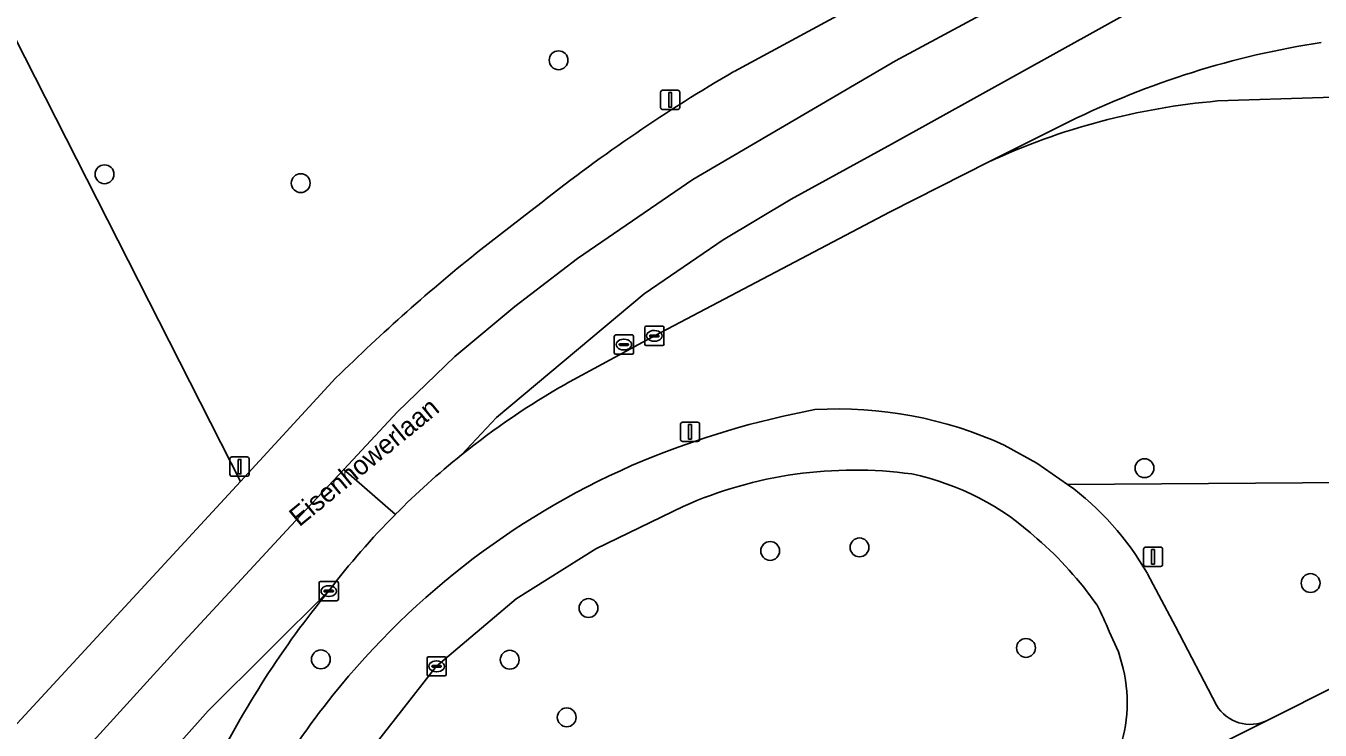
# Model space of a CAD drawing. Extents: x 162879 to 165540, y 384011 to 385181.
# Drawn here: x 162921.5 to 162988.7, y 384223.1 to 384259.7 of the extents above; entities that cross this region are included whole.
import ezdxf

# ---------------------------------------------------------------- set-up
doc = ezdxf.new("R2010")
doc.units = 0
for name, color, linetype in [('IMGEO_Berm_groen', 7, 'Continuous'), ('IMGEO_Boom', 7, 'Continuous'), ('IMGEO_Fietspad_gesloten', 7, 'Continuous'), ('IMGEO_Fietspad_open', 7, 'Continuous'), ('IMGEO_Kolk', 7, 'Continuous'), ('IMGEO_Lichtmast', 7, 'Continuous'), ('IMGEO_Openbare_ruimte_label', 7, 'Continuous'), ('IMGEO_Rijbaan_regionaal_gesloten', 7, 'Continuous'), ('IMGEO_Rioolput', 7, 'Continuous')]:
    doc.layers.add(name, color=color, linetype=linetype)

msp = doc.modelspace()

# ---------------------------------------------------------------- linework, layer by layer
at = {"layer": 'IMGEO_Berm_groen'}
for points in [[(162958.296, 384257.287), (162992.107, 384275.576), (162992.774, 384275.937), (163000, 384279.879), (163047.71, 384305.906), (163065.69, 384316.128), (163134.875, 384356.468), (163142.16, 384360.715), (163149.867, 384365.229), (163197.962, 384393.395), (163222.445, 384407.821), (163353.264, 384484.905)], [(162916.172, 384268.46), (162916.658, 384267.506), (162932.196, 384236.956), (162932.679, 384236.006), (162937.637, 384241.374)], [(162913.141, 384219.275), (162916.515, 384218.506), (162932.679, 384236.006), (162932.196, 384236.956), (162916.658, 384267.506)], [(163010.404, 384248.476), (163010.429, 384250), (163010.444, 384250.927), (163010.506, 384254.69), (163010.521, 384255.618), (163000, 384255.799), (162996.931, 384255.852), (162989.625, 384255.961), (162988.873, 384255.939), (162983.391, 384255.751)], [(162983.391, 384255.751), (162988.873, 384255.939), (162989.625, 384255.961), (162996.931, 384255.852), (163000, 384255.799), (163010.521, 384255.618), (163010.506, 384254.69), (163010.444, 384250.927), (163010.429, 384250), (163010.404, 384248.476)], [(162975.71, 384254.688), (162971.523, 384252.594)], [(162985.976, 384223.591), (163031.406, 384246.417), (163035.025, 384248.253), (163047.128, 384254.295)], [(162971.523, 384252.594), (162966.41, 384250), (162954.161, 384243.559), (162949.559, 384241.06)], [(162945.153, 384248.042), (162947.686, 384250), (162948.34, 384250.506)], [(162972.327, 384237.887), (162974.021, 384236.951), (162975.613, 384235.849), (163000, 384236.01), (163006.636, 384235.968), (163006.675, 384239.422)], [(163006.675, 384239.422), (163006.636, 384235.968), (163000, 384236.01), (162975.613, 384235.849)], [(162955.664, 384234.709), (162951.118, 384232.504), (162946.997, 384229.916), (162942.841, 384226.388), (162938.295, 384220.602), (162936.058, 384216.905), (162936.397, 384216.683), (162942.118, 384213.065), (162940.203, 384209.586), (162938.525, 384205.856), (162938.306, 384205.92), (162938.224, 384205.64), (162937.5, 384203.175), (162938.611, 384202.912)], [(162979.755, 384231.214), (162981.217, 384228.476), (162983.341, 384224.382)], [(162978.5, 384226.287), (162978.261, 384227.154), (162977.764, 384228.22)]]:
    msp.add_lwpolyline(points, dxfattribs=at)
for centre, radius, start, end in [((162995.742, 384213.765), 45.562, 98.78802, 116.08219), ((163001.6, 384183.008), 85.981, 120.24179, 128.27552), ((162986.474, 384220.275), 35.61, 94.96697, 114.82554), ((162986.474, 384220.275), 35.61, 94.96697, 114.82554), ((163006.329, 384171.516), 97.973, 128.63937, 134.51784), ((162969.828, 384205.449), 40.975, 119.64766, 128.81038), ((162971.174, 384194.285), 46.271, 100.80621, 112.36496), ((162963.666, 384218.884), 20.884, 65.49806, 93.2035), ((162969.497, 384199.294), 41.002, 112.86141, 141.34305), ((162969.877, 384205.387), 41.055, 128.80984, 135.24224), ((162964.55, 384214.705), 21.888, 82.19543, 113.95112), ((162964.666, 384222.88), 13.81, 47.28867, 78.06377), ((162966.852, 384223.852), 14.856, 29.70893, 53.86127), ((162970.046, 384205.244), 41.275, 135.2665, 142.57673), ((162961.701, 384218.786), 18.839, 34.9291, 49.10943), ((162975.772, 384198.834), 49.744, 140.72068, 153.72206), ((162966.01, 384223.664), 12.606, 21.18497, 27.94537), ((162971.241, 384224.537), 7.467, 301.14443, 13.55188), ((162970.915, 384198.055), 42.883, 141.2329, 157.25715), ((162985.093, 384225.433), 2.043, 210.96231, 295.61925)]:
    msp.add_arc(centre, radius, start, end, dxfattribs=at)
at = {"layer": 'IMGEO_Boom'}
for centre in [(162949.19, 384257.866), (162925.624, 384251.948), (162935.805, 384251.487), (162979.602, 384236.688), (162964.81, 384232.58), (162960.174, 384232.394), (162988.224, 384230.726), (162950.743, 384229.43), (162973.452, 384227.359), (162936.853, 384226.765), (162946.655, 384226.748), (162949.612, 384223.756)]:
    msp.add_circle(centre, 0.489, dxfattribs=at)
at = {"layer": 'IMGEO_Fietspad_gesloten'}
msp.add_lwpolyline([(163034.397, 384240.497), (163034.42, 384240.509), (163031.406, 384246.417), (162985.976, 384223.591), (162975.103, 384218.147), (162946.359, 384203.806)], dxfattribs=at)
at = {"layer": 'IMGEO_Fietspad_open'}
for points in [[(162975.613, 384235.849), (162974.021, 384236.951), (162972.327, 384237.887)], [(162936.058, 384216.905), (162938.295, 384220.602), (162942.841, 384226.388), (162946.997, 384229.916), (162951.118, 384232.504), (162955.664, 384234.709)], [(162983.341, 384224.382), (162981.217, 384228.476), (162979.755, 384231.214)], [(162977.764, 384228.22), (162978.261, 384227.154), (162978.5, 384226.287)], [(162975.103, 384218.147), (162985.976, 384223.591)]]:
    msp.add_lwpolyline(points, dxfattribs=at)
for centre, radius, start, end in [((162971.174, 384194.285), 46.271, 100.80621, 112.36496), ((162963.666, 384218.884), 20.884, 65.49806, 93.2035), ((162969.497, 384199.294), 41.002, 112.86141, 141.34305), ((162964.55, 384214.705), 21.888, 82.19543, 113.95112), ((162964.666, 384222.88), 13.81, 47.28867, 78.06377), ((162966.852, 384223.852), 14.856, 29.70893, 53.86127), ((162961.701, 384218.786), 18.839, 34.9291, 49.10943), ((162966.01, 384223.664), 12.606, 21.18497, 27.94537), ((162971.241, 384224.537), 7.467, 301.14443, 13.55188), ((162970.915, 384198.055), 42.883, 141.2329, 157.25715), ((162985.093, 384225.433), 2.043, 210.96231, 295.61925)]:
    msp.add_arc(centre, radius, start, end, dxfattribs=at)
at = {"layer": 'IMGEO_Kolk'}
for p, q in [((162953.661, 384243.132), (162953.661, 384243.984)), ((162953.736, 384244.058), (162954.588, 384244.058)), ((162954.149, 384243.838), (162954.174, 384243.838)), ((162954.662, 384243.984), (162954.662, 384243.132)), ((162954.588, 384243.058), (162953.736, 384243.058)), ((162953.92, 384243.552), (162953.92, 384243.564)), ((162954.358, 384243.515), (162953.96, 384243.515)), ((162953.963, 384243.601), (162954.361, 384243.601)), ((162954.172, 384243.278), (162954.147, 384243.278)), ((162954.404, 384243.564), (162954.404, 384243.552)), ((162936.76, 384229.883), (162936.76, 384230.735)), ((162936.835, 384230.809), (162937.687, 384230.809)), ((162937.019, 384230.303), (162937.019, 384230.315)), ((162937.457, 384230.266), (162937.059, 384230.266)), ((162937.062, 384230.352), (162937.46, 384230.352)), ((162937.248, 384230.589), (162937.273, 384230.589)), ((162937.503, 384230.315), (162937.503, 384230.303)), ((162937.761, 384230.735), (162937.761, 384229.883)), ((162937.687, 384229.809), (162936.835, 384229.809)), ((162937.271, 384230.029), (162937.246, 384230.029)), ((162942.436, 384226.903), (162943.288, 384226.903)), ((162942.361, 384225.977), (162942.361, 384226.829)), ((162942.62, 384226.397), (162942.62, 384226.409)), ((162943.058, 384226.36), (162942.66, 384226.36)), ((162942.663, 384226.446), (162943.061, 384226.446)), ((162942.849, 384226.683), (162942.874, 384226.683)), ((162943.104, 384226.409), (162943.104, 384226.397)), ((162943.362, 384226.829), (162943.362, 384225.977)), ((162943.288, 384225.903), (162942.436, 384225.903)), ((162942.872, 384226.123), (162942.847, 384226.123))]:
    msp.add_line(p, q, dxfattribs=at)
for points in [[(162953.661, 384243.132), (162953.661, 384243.984)], [(162953.736, 384244.058), (162954.588, 384244.058)], [(162954.662, 384243.984), (162954.662, 384243.132)], [(162954.588, 384243.058), (162953.736, 384243.058)], [(162936.76, 384229.883), (162936.76, 384230.735)], [(162936.835, 384230.809), (162937.687, 384230.809)], [(162937.761, 384230.735), (162937.761, 384229.883)], [(162937.687, 384229.809), (162936.835, 384229.809)], [(162942.436, 384226.903), (162943.288, 384226.903)], [(162942.361, 384225.977), (162942.361, 384226.829)], [(162943.362, 384226.829), (162943.362, 384225.977)], [(162943.288, 384225.903), (162942.436, 384225.903)]]:
    msp.add_lwpolyline(points, dxfattribs=at)
for centre, radius, start, end in [((162953.738, 384243.982), 0.0765, 91.55205, 178.44795), ((162953.738, 384243.982), 0.0765, 91.55205, 178.44795), ((162954.586, 384243.982), 0.0765, 1.55205, 88.44795), ((162954.586, 384243.982), 0.0765, 1.55205, 88.44795), ((162953.738, 384243.134), 0.0765, 181.55205, 268.44795), ((162953.738, 384243.134), 0.0765, 181.55205, 268.44795), ((162953.96, 384243.561), 0.0403, 85.87752, 175.75265), ((162953.957, 384243.551), 0.0366, 178.93798, 274.71019), ((162954.361, 384243.558), 0.043, 264.86636, 352.45326), ((162954.365, 384243.563), 0.0386, 1.73085, 96.63898), ((162954.586, 384243.134), 0.0765, 271.55205, 358.44795), ((162954.586, 384243.134), 0.0765, 271.55205, 358.44795), ((162936.837, 384230.733), 0.0765, 91.55205, 178.44795), ((162936.837, 384230.733), 0.0765, 91.55205, 178.44795), ((162937.059, 384230.312), 0.0403, 85.87752, 175.75265), ((162937.056, 384230.302), 0.0366, 178.93798, 274.71019), ((162937.46, 384230.309), 0.043, 264.86636, 352.45326), ((162937.464, 384230.314), 0.0386, 1.73085, 96.63898), ((162937.685, 384230.733), 0.0765, 1.55205, 88.44795), ((162937.685, 384230.733), 0.0765, 1.55205, 88.44795), ((162936.837, 384229.885), 0.0765, 181.55205, 268.44795), ((162936.837, 384229.885), 0.0765, 181.55205, 268.44795), ((162937.685, 384229.885), 0.0765, 271.55205, 358.44795), ((162937.685, 384229.885), 0.0765, 271.55205, 358.44795), ((162942.438, 384226.827), 0.0765, 91.55205, 178.44795), ((162942.438, 384226.827), 0.0765, 91.55205, 178.44795), ((162943.286, 384226.827), 0.0765, 1.55205, 88.44795), ((162943.286, 384226.827), 0.0765, 1.55205, 88.44795), ((162942.66, 384226.406), 0.0403, 85.87752, 175.75265), ((162942.657, 384226.396), 0.0366, 178.93798, 274.71019), ((162943.061, 384226.403), 0.043, 264.86636, 352.45326), ((162943.065, 384226.408), 0.0386, 1.73085, 96.63898), ((162942.438, 384225.979), 0.0765, 181.55205, 268.44795), ((162942.438, 384225.979), 0.0765, 181.55205, 268.44795), ((162943.286, 384225.979), 0.0765, 271.55205, 358.44795), ((162943.286, 384225.979), 0.0765, 271.55205, 358.44795)]:
    msp.add_arc(centre, radius, start, end, dxfattribs=at)
for centre, major_axis, ratio, start_param, end_param in [((162954.148, 384243.558), (-0.387, 0.002), 0.722429, 4.712389, 7.853982), ((162954.173, 384243.558), (-0.39, 0.002), 0.717154, 1.570796, 4.712389), ((162937.247, 384230.309), (-0.387, 0.002), 0.722429, 4.712389, 7.853982), ((162937.272, 384230.309), (-0.39, 0.002), 0.717154, 1.570796, 4.712389), ((162942.848, 384226.403), (-0.387, 0.002), 0.722429, 4.712389, 7.853982), ((162942.873, 384226.403), (-0.39, 0.002), 0.717154, 1.570796, 4.712389)]:
    msp.add_ellipse(centre, major_axis=major_axis, ratio=ratio, start_param=start_param, end_param=end_param, dxfattribs=at)
at = {"layer": 'IMGEO_Lichtmast'}
for p, q in [((162954.486, 384255.409), (162954.486, 384256.209)), ((162954.486, 384256.209), (162954.486, 384255.409)), ((162954.586, 384256.309), (162955.376, 384256.309)), ((162955.376, 384256.309), (162954.586, 384256.309)), ((162955.476, 384256.209), (162955.476, 384255.409)), ((162955.476, 384255.409), (162955.476, 384256.209)), ((162955.376, 384255.309), (162954.586, 384255.309)), ((162954.586, 384255.309), (162955.376, 384255.309)), ((162955.519, 384238.177), (162955.519, 384238.977)), ((162955.519, 384238.977), (162955.519, 384238.177)), ((162955.619, 384239.077), (162956.409, 384239.077)), ((162956.409, 384239.077), (162955.619, 384239.077)), ((162956.509, 384238.977), (162956.509, 384238.177)), ((162956.509, 384238.177), (162956.509, 384238.977)), ((162956.409, 384238.077), (162955.619, 384238.077)), ((162955.619, 384238.077), (162956.409, 384238.077)), ((162932.133, 384236.371), (162932.133, 384237.171)), ((162932.133, 384237.171), (162932.133, 384236.371)), ((162932.233, 384237.271), (162933.023, 384237.271)), ((162933.023, 384237.271), (162932.233, 384237.271)), ((162933.123, 384237.171), (162933.123, 384236.371)), ((162933.123, 384236.371), (162933.123, 384237.171)), ((162933.023, 384236.271), (162932.233, 384236.271)), ((162932.233, 384236.271), (162933.023, 384236.271)), ((162979.552, 384231.689), (162979.552, 384232.489)), ((162979.552, 384232.489), (162979.552, 384231.689)), ((162979.652, 384232.589), (162980.442, 384232.589)), ((162980.442, 384232.589), (162979.652, 384232.589)), ((162980.542, 384232.489), (162980.542, 384231.689)), ((162980.542, 384231.689), (162980.542, 384232.489)), ((162980.442, 384231.589), (162979.652, 384231.589)), ((162979.652, 384231.589), (162980.442, 384231.589))]:
    msp.add_line(p, q, dxfattribs=at)
for points in [[(162954.906, 384256.184), (162955.056, 384256.184), (162955.056, 384255.434), (162954.906, 384255.434), (162954.906, 384256.184)], [(162955.939, 384238.952), (162956.089, 384238.952), (162956.089, 384238.202), (162955.939, 384238.202), (162955.939, 384238.952)], [(162932.553, 384237.146), (162932.703, 384237.146), (162932.703, 384236.396), (162932.553, 384236.396), (162932.553, 384237.146)], [(162979.972, 384232.464), (162980.122, 384232.464), (162980.122, 384231.714), (162979.972, 384231.714), (162979.972, 384232.464)]]:
    msp.add_lwpolyline(points, dxfattribs=at)
for centre, start, end in [((162954.586, 384256.209), 90, 180), ((162954.586, 384256.209), 90, 180), ((162955.376, 384256.209), 0, 90), ((162955.376, 384256.209), 360, 90), ((162954.586, 384255.409), 180, 270), ((162954.586, 384255.409), 180, 270), ((162955.376, 384255.409), 270, 0), ((162955.376, 384255.409), 270, 0), ((162955.619, 384238.977), 90, 180), ((162955.619, 384238.977), 90, 180), ((162956.409, 384238.977), 0, 90), ((162956.409, 384238.977), 360, 90), ((162955.619, 384238.177), 180, 270), ((162955.619, 384238.177), 180, 270), ((162956.409, 384238.177), 270, 0), ((162956.409, 384238.177), 270, 0), ((162932.233, 384237.171), 90, 180), ((162932.233, 384237.171), 90, 180), ((162933.023, 384237.171), 0, 90), ((162933.023, 384237.171), 360, 90), ((162932.233, 384236.371), 180, 270), ((162932.233, 384236.371), 180, 270), ((162933.023, 384236.371), 270, 0), ((162933.023, 384236.371), 270, 0), ((162979.652, 384232.489), 90, 180), ((162979.652, 384232.489), 90, 180), ((162980.442, 384232.489), 0, 90), ((162980.442, 384232.489), 360, 90), ((162979.652, 384231.689), 180, 270), ((162979.652, 384231.689), 180, 270), ((162980.442, 384231.689), 270, 0), ((162980.442, 384231.689), 270, 0)]:
    msp.add_arc(centre, 0.1, start, end, dxfattribs=at)
at = {"layer": 'IMGEO_Rijbaan_regionaal_gesloten'}
for points in [[(163075.431, 384317.808), (163102.908, 384333.537), (163136.085, 384353.074), (163136.524, 384353.333), (163134.875, 384356.468), (163065.69, 384316.128), (163047.71, 384305.906), (163000, 384279.879), (162992.774, 384275.937), (162992.107, 384275.576), (162958.296, 384257.287)], [(163060.001, 384304.827), (163091.98, 384323.19), (163138.189, 384350.166), (163136.524, 384353.333), (163136.085, 384353.074), (163102.908, 384333.537), (163075.431, 384317.808), (163019.119, 384286.121), (162984.518, 384267.432), (162966.682, 384257.842), (162956.166, 384251.683), (162950.166, 384247.581), (162946.914, 384245.082), (162943.802, 384242.49), (162940.823, 384239.608), (162938.038, 384236.628), (162940.725, 384234.294)], [(162937.637, 384241.374), (162932.679, 384236.006), (162916.515, 384218.506), (162915.908, 384217.643), (162913.326, 384214.826), (162913.538, 384209.756), (162921.56, 384218.689), (162929.746, 384227.688), (162935.296, 384233.694), (162938.038, 384236.628), (162940.823, 384239.608), (162943.802, 384242.49), (162946.914, 384245.082), (162950.166, 384247.581), (162956.166, 384251.683), (162966.682, 384257.842), (162984.518, 384267.432), (163019.119, 384286.121), (163075.431, 384317.808)], [(162944.147, 384237.378), (162945.963, 384239.321), (162953.64, 384245.736), (162957.739, 384248.542), (162961.257, 384250.658), (162966.467, 384253.515), (162979.604, 384260.8), (162987.354, 384264.896), (162989.657, 384266.154), (162995.148, 384269.194), (163000, 384271.727), (163060.001, 384304.827)], [(162987.354, 384264.896), (162979.604, 384260.8), (162966.467, 384253.515), (162961.257, 384250.658), (162957.739, 384248.542), (162953.64, 384245.736), (162945.963, 384239.321), (162944.147, 384237.378)], [(162949.559, 384241.06), (162954.161, 384243.559), (162966.41, 384250), (162971.523, 384252.594), (162975.71, 384254.688)], [(162948.34, 384250.506), (162947.686, 384250), (162945.153, 384248.042)], [(162940.725, 384234.294), (162938.038, 384236.628), (162935.296, 384233.694), (162929.746, 384227.688), (162921.56, 384218.689), (162913.538, 384209.756), (162913.747, 384204.739), (162919.535, 384211.232), (162925.808, 384218.268), (162931.003, 384224.094), (162937.267, 384230.327)], [(162937.267, 384230.327), (162931.003, 384224.094), (162925.808, 384218.268), (162924.406, 384214.339), (162923.042, 384210.566), (162921.831, 384206.759), (162921.005, 384203.8), (162920.142, 384199.922), (162919.5, 384195.956), (162919.067, 384191.957), (162918.781, 384187.947), (162918.728, 384184.033), (162918.834, 384180.023), (162919.29, 384176.002), (162919.842, 384172.079), (162920.544, 384168.175), (162921.527, 384164.257), (162922.622, 384160.668), (162923.876, 384157.224), (162925.32, 384153.606), (162927.054, 384149.995), (162941.468, 384123.295), (162975.292, 384061.236)]]:
    msp.add_lwpolyline(points, dxfattribs=at)
for centre, radius, start, end in [((162995.742, 384213.765), 45.562, 98.78802, 116.08219), ((163001.6, 384183.008), 85.981, 120.24179, 128.27552), ((163006.329, 384171.516), 97.973, 128.63937, 134.51784), ((162969.828, 384205.449), 40.975, 119.64766, 128.81038), ((162969.877, 384205.387), 41.055, 128.80984, 135.24224), ((162970.046, 384205.244), 41.275, 135.2665, 142.57673), ((162975.772, 384198.834), 49.744, 140.72068, 153.72206)]:
    msp.add_arc(centre, radius, start, end, dxfattribs=at)
at = {"layer": 'IMGEO_Rioolput'}
for p, q in [((162952.08, 384242.681), (162952.08, 384243.533)), ((162952.155, 384243.607), (162953.007, 384243.607)), ((162952.339, 384243.101), (162952.339, 384243.113)), ((162952.777, 384243.064), (162952.379, 384243.064)), ((162952.382, 384243.15), (162952.78, 384243.15)), ((162952.568, 384243.387), (162952.593, 384243.387)), ((162952.823, 384243.113), (162952.823, 384243.101)), ((162953.081, 384243.533), (162953.081, 384242.681)), ((162953.007, 384242.607), (162952.155, 384242.607)), ((162952.591, 384242.827), (162952.566, 384242.827))]:
    msp.add_line(p, q, dxfattribs=at)
for points in [[(162952.08, 384242.681), (162952.08, 384243.533)], [(162952.155, 384243.607), (162953.007, 384243.607)], [(162953.081, 384243.533), (162953.081, 384242.681)], [(162953.007, 384242.607), (162952.155, 384242.607)]]:
    msp.add_lwpolyline(points, dxfattribs=at)
for centre, radius, start, end in [((162952.157, 384243.531), 0.0765, 91.55205, 178.44795), ((162952.157, 384243.531), 0.0765, 91.55205, 178.44795), ((162952.379, 384243.11), 0.0403, 85.87752, 175.75265), ((162952.376, 384243.1), 0.0366, 178.93798, 274.71019), ((162952.78, 384243.107), 0.043, 264.86636, 352.45326), ((162952.784, 384243.112), 0.0386, 1.73085, 96.63898), ((162953.005, 384243.531), 0.0765, 1.55205, 88.44795), ((162953.005, 384243.531), 0.0765, 1.55205, 88.44795), ((162952.157, 384242.683), 0.0765, 181.55205, 268.44795), ((162952.157, 384242.683), 0.0765, 181.55205, 268.44795), ((162953.005, 384242.683), 0.0765, 271.55205, 358.44795), ((162953.005, 384242.683), 0.0765, 271.55205, 358.44795)]:
    msp.add_arc(centre, radius, start, end, dxfattribs=at)
for centre, major_axis, ratio, start_param, end_param in [((162952.567, 384243.107), (-0.387, 0.002), 0.722429, 4.712389, 7.853982), ((162952.592, 384243.107), (-0.39, 0.002), 0.717154, 1.570796, 4.712389)]:
    msp.add_ellipse(centre, major_axis=major_axis, ratio=ratio, start_param=start_param, end_param=end_param, dxfattribs=at)

# ---------------------------------------------------------------- texts
at = {"layer": 'IMGEO_Openbare_ruimte_label'}
msp.add_text('Eisenhowerlaan', height=1, rotation=39.43862, dxfattribs=at).set_placement((162935.731, 384233.614))

doc.saveas('drawing.dxf')
